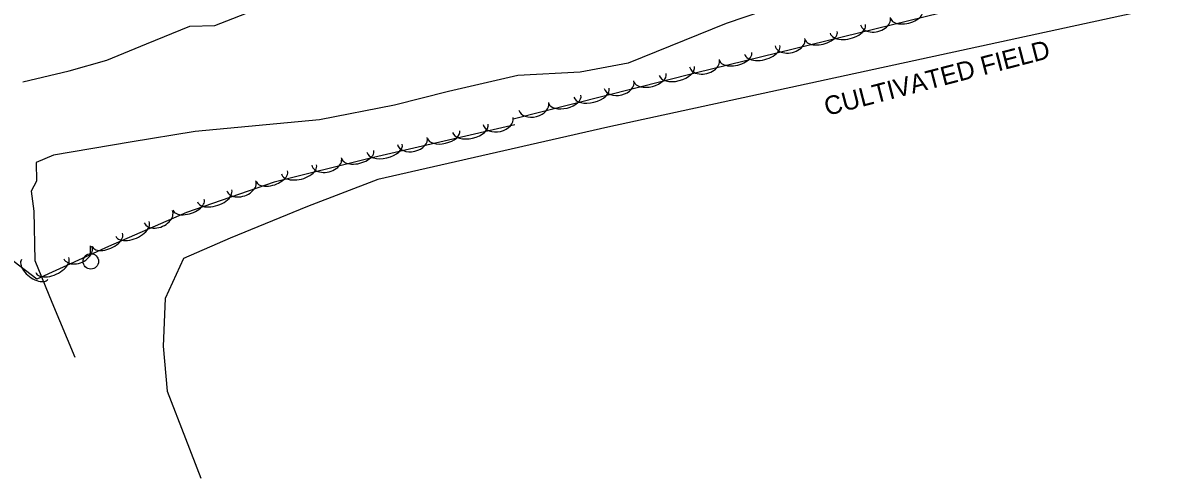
# Model space of a CAD drawing. Extents: x 1441650 to 1491889, y 345904 to 358319.
# Drawn here: x 1486974.8 to 1487342, y 346259.8 to 346406.8 of the extents above; entities that cross this region are included whole.
import ezdxf

# ---------------------------------------------------------------- set-up
doc = ezdxf.new("R2010")
doc.units = 0
for name, color, linetype in [('S_MISC_BOUNDARY', 7, 'Continuous'), ('S_MISC_BOUNDARY_ANNOT', 7, 'Continuous'), ('S_STREAM', 7, 'Continuous'), ('S_TREE', 7, 'Continuous'), ('S_UTILITY_POLE', 7, 'Continuous')]:
    doc.layers.add(name, color=color, linetype=linetype)

msp = doc.modelspace()

# ---------------------------------------------------------------- linework, layer by layer
at = {"layer": 'S_MISC_BOUNDARY'}
msp.add_lwpolyline([(1487332.97, 346409.84), (1487163.73, 346373.11), (1487089.47, 346356.27), (1487066.67, 346347.55), (1487041.75, 346337.27), (1487026.66, 346330.71), (1487020.77, 346317.88), (1487020.11, 346302.42), (1487021.38, 346287.94), (1487027.36, 346272.65), (1487032.29, 346259.83)], dxfattribs=at)
at = {"layer": 'S_STREAM'}
for points in [[(1486974.85, 346387.79), (1486989.75, 346391.34), (1487001.95, 346394.74), (1487014.68, 346399.98), (1487028.71, 346405.75), (1487036.84, 346405.9), (1487050.94, 346411.41), (1487057.95, 346412.62), (1487069.71, 346412.61), (1487085.98, 346414.03), (1487095.99, 346418.13), (1487106.86, 346422.79), (1487114.06, 346428.41), (1487120.01, 346436.44), (1487126.69, 346439.43), (1487139.26, 346443.32), (1487160.61, 346446.76), (1487190.03, 346456.06), (1487220.16, 346463.53), (1487244.91, 346470.54), (1487264.69, 346474.43), (1487293.86, 346484.24), (1487326.92, 346491.58), (1487361.37, 346502.6)], [(1487390.13, 346458.57), (1487341.15, 346454.93), (1487317.51, 346441.43), (1487257.05, 346425.37), (1487201.85, 346406.63), (1487170.27, 346393.81), (1487154.75, 346390.86), (1487134.67, 346389.81), (1487112.23, 346384.6), (1487094.81, 346380.24), (1487070.62, 346375.49), (1487030.4, 346371.7), (1487009.48, 346368.29), (1486984.72, 346364.06), (1486979.06, 346361.72), (1486979.21, 346355.69), (1486977.51, 346352.5), (1486978.38, 346345.99), (1486978.64, 346330.09), (1486984.22, 346316.64), (1486991.55, 346298.95)]]:
    msp.add_lwpolyline(points, dxfattribs=at)
at = {"layer": 'S_TREE'}
for points in [[(1488114.62, 346829.65), (1488115.2, 346800.5), (1488103.28, 346781.91), (1488080.16, 346771.91), (1488052.95, 346759.64), (1488024.02, 346738.43), (1487977.9, 346720.54), (1487951.02, 346691.34), (1487918.36, 346661.55), (1487864.99, 346634.65), (1487839.07, 346623.36), (1487813.98, 346609.73), (1487786.24, 346595.23), (1487749.07, 346571.67), (1487703.92, 346539.19), (1487642.46, 346513.59), (1487588.38, 346491.97), (1487546.17, 346479.38), (1487518.87, 346481.03), (1487449.81, 346452.98), (1487405.64, 346444.58), (1487303.08, 346417.85), (1487191.88, 346390.58), (1487133.07, 346375.67)], [(1487133.63, 346373.88), (1487086.61, 346363.01), (1487056, 346355.33), (1487027.62, 346345.61), (1487002.47, 346334.58), (1486979.36, 346324.04), (1486964.18, 346335.54), (1486951.66, 346365.91), (1486940.55, 346392.86), (1486938.53, 346415.65), (1486945.06, 346435.3), (1486955.62, 346438.53), (1486965.42, 346422.51), (1486988.05, 346410.11), (1487012.51, 346413.82), (1487035.99, 346434.72), (1487066.17, 346453.7), (1487107.99, 346468.57), (1487153.66, 346474.1)]]:
    msp.add_lwpolyline(points, dxfattribs=at)
for centre, major_axis, ratio, start_param, end_param in [((1487260.16, 346409.51), (5.19, 1.27), 0.540693, 3.141592, 6.283185), ((1487250.09, 346407.3), (4.81, 1.18), 0.685303, 3.141592, 6.283185), ((1487232.55, 346402.73), (5.19, 1.27), 0.540693, 3.141592, 6.283185), ((1487241.16, 346404.85), (5.7, 1.4), 0.550073, 3.141592, 6.283185), ((1487213.55, 346398.07), (5.7, 1.4), 0.550073, 3.141592, 6.283185), ((1487222.48, 346400.53), (4.81, 1.18), 0.685303, 3.141592, 6.283185), ((1487204.94, 346395.96), (5.19, 1.27), 0.540693, 3.141592, 6.283185), ((1487185.94, 346391.26), (5.68, 1.44), 0.550714, 3.14141, 6.283002), ((1487194.87, 346393.76), (4.81, 1.18), 0.685303, 3.141592, 6.283185), ((1487177.35, 346389.08), (5.18, 1.31), 0.541323, 3.141416, 6.283008), ((1487158.42, 346384.28), (5.68, 1.44), 0.550714, 3.14141, 6.283002), ((1487167.32, 346386.81), (4.8, 1.22), 0.686101, 3.141293, 6.282885), ((1487139.79, 346379.83), (4.8, 1.22), 0.686101, 3.141293, 6.282885), ((1487149.83, 346382.11), (5.18, 1.31), 0.541323, 3.141416, 6.283008), ((1487119.3, 346372.74), (5.72, 1.32), 0.55006, 3.141593, 6.283185), ((1487128.26, 346375.08), (4.83, 1.12), 0.685286, 3.141593, 6.283185), ((1487110.66, 346370.75), (5.21, 1.2), 0.54068, 3.141593, 6.283185), ((1487091.6, 346366.34), (5.72, 1.32), 0.55006, 3.141593, 6.283185), ((1487100.56, 346368.68), (4.83, 1.12), 0.685286, 3.141593, 6.283185), ((1487072.88, 346362.02), (4.81, 1.21), 0.685404, 3.141419, 6.283012), ((1487082.94, 346364.28), (5.18, 1.3), 0.540773, 3.14149, 6.283083), ((1487055.2, 346357.3), (5.06, 1.73), 0.54083, 3.141546, 6.283139), ((1487063.97, 346359.52), (5.69, 1.43), 0.550154, 3.141487, 6.28308), ((1487045.37, 346354.21), (4.69, 1.61), 0.685476, 3.141514, 6.283107), ((1487036.7, 346350.96), (5.55, 1.9), 0.550212, 3.141545, 6.283138), ((1487028.32, 346348.09), (5.06, 1.73), 0.54083, 3.141546, 6.283139), ((1487018.57, 346344.24), (4.54, 1.99), 0.6855, 3.141651, 6.283244), ((1487010.2, 346340.29), (5.37, 2.36), 0.550232, 3.141628, 6.283221), ((1487002.08, 346336.73), (4.9, 2.15), 0.540849, 3.141627, 6.28322), ((1486992.58, 346332.69), (4.5, 2.05), 0.686539, 3.14138, 6.282973), ((1486978.66, 346327.23), (4.25, -3.23), 0.540813, 3.143494, 6.285087), ((1486984.28, 346328.62), (5.33, 2.43), 0.551065, 3.141463, 6.283056)]:
    msp.add_ellipse(centre, major_axis=major_axis, ratio=ratio, start_param=start_param, end_param=end_param, dxfattribs=at)
at = {"layer": 'S_UTILITY_POLE'}
msp.add_line((1486996.6, 346332.34), (1486996.6, 346334.82), dxfattribs=at)
msp.add_circle((1486996.75, 346329.82), 2.5, dxfattribs=at)

# ---------------------------------------------------------------- texts
at = {"layer": 'S_MISC_BOUNDARY_ANNOT'}
msp.add_text('CULTIVATED FIELD', height=6.0004, rotation=14.5725, dxfattribs=at).set_placement((1487234.43, 346376.72))

doc.saveas('drawing.dxf')
